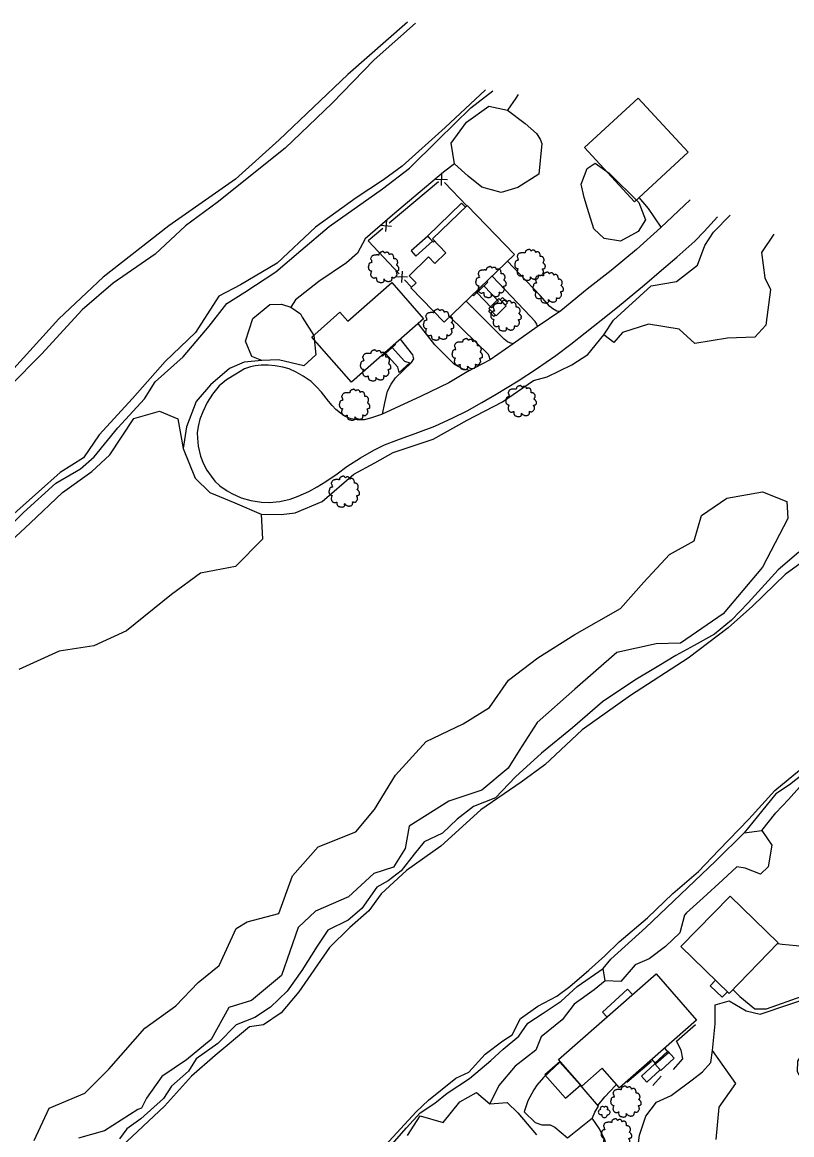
# Model space of a CAD drawing. Extents: x 2160437 to 2172832, y 205694 to 212444.
# Drawn here: x 2171038 to 2171419, y 207823 to 208374 of the extents above; entities that cross this region are included whole.
import ezdxf

# ---------------------------------------------------------------- set-up
doc = ezdxf.new("R2010")
doc.units = 0
for name, color, linetype in [('Default', 7, 'Continuous'), ('RD_EX_Bldg', 7, 'Continuous'), ('RD_EX_Bldg_Walls', 7, 'Continuous'), ('RD_EX_BldgApp', 7, 'Continuous'), ('RD_EX_Driveway', 7, 'Continuous'), ('RD_EX_Fence_Other', 7, 'Continuous'), ('RD_EX_H2O', 7, 'Continuous'), ('RD_EX_Road', 7, 'Continuous'), ('RD_EX_VEG', 7, 'Continuous'), ('RD_EX_VEG_ShrubLine', 7, 'Continuous'), ('RD_EX_VEG_TreeLine', 7, 'Continuous')]:
    doc.layers.add(name, color=color, linetype=linetype)

# ---------------------------------------------------------------- blocks, each defined once
blk = doc.blocks.new('RD_EX_Fnce_Other')
at = {"layer": 'Default'}
for points in [[(-0.042, -0.042), (0.042, 0.042)], [(-0.042, 0.042), (0.042, -0.042)]]:
    blk.add_lwpolyline(points, dxfattribs=at)
blk = doc.blocks.new('T2')
at = {"layer": 'RD_EX_VEG'}
for points in [[(0.05, 7.21), (-0.25, 7.24), (-0.57, 7.14), (-0.82, 7.04), (-1.05, 6.96), (-1.27, 6.86), (-1.57, 6.69), (-1.8, 6.49), (-1.92, 6.24), (-1.97, 6.01), (-2.02, 5.74), (-2.02, 5.56), (-2.15, 5.54), (-2.3, 5.56), (-2.55, 5.64), (-2.8, 5.64), (-3.05, 5.64), (-3.4, 5.61), (-3.75, 5.61), (-4.02, 5.56), (-4.35, 5.51), (-4.72, 5.39), (-5.07, 5.26), (-5.37, 5.01), (-5.62, 4.54), (-5.75, 4.19), (-5.9, 3.94), (-5.75, 3.49), (-5.57, 3.14), (-5.55, 2.94), (-5.47, 2.52), (-5.37, 2.29), (-5.25, 2.09), (-5.32, 2.07), (-5.7, 2.02), (-6, 1.92), (-6.42, 1.69), (-6.64, 1.47), (-6.74, 1.14), (-6.77, 0.79), (-6.87, 0.59), (-6.94, 0.32), (-6.97, 0.24), (-7.02, -0.08), (-6.92, -0.53), (-6.89, -0.88), (-6.77, -1.11), (-6.62, -1.28), (-6.44, -1.53), (-6.05, -1.76), (-5.72, -1.86), (-5.52, -1.88), (-5.7, -2.38), (-5.75, -2.73), (-5.87, -3.13), (-5.87, -3.21), (-5.92, -3.68), (-5.77, -4.01), (-5.7, -4.38), (-5.52, -4.61), (-5.25, -4.91), (-4.92, -5.13), (-4.42, -5.26), (-4.02, -5.23), (-3.45, -5.06), (-3.2, -4.98), (-3.22, -5.16), (-3.2, -5.53), (-3.2, -5.96), (-3.05, -6.28), (-2.95, -6.56), (-2.8, -6.81), (-2.47, -7.03), (-2.07, -7.11), (-1.65, -7.26), (-1.2, -7.33), (-0.7, -7.36), (-0.1, -7.21), (0.18, -7.08), (0.28, -6.91), (0.48, -6.53), (0.43, -6.31), (0.45, -5.71), (0.55, -5.88), (0.73, -6.23), (1.23, -6.53), (1.63, -6.71), (2.1, -6.86), (2.4, -6.93), (2.88, -6.86), (3.25, -6.78), (3.63, -6.66), (3.93, -6.38), (4.1, -6.11), (4.15, -5.83), (4.23, -5.46), (4.28, -5.28)], [(4.28, -5.28), (4.2, -5.11), (4.15, -4.86), (4.23, -4.88), (4.4, -4.93), (4.68, -5.06), (4.9, -5.13), (5.23, -5.11), (5.5, -5.01), (5.95, -4.73), (6.22, -4.26), (6.5, -3.86), (6.57, -3.53), (6.52, -3.31), (6.5, -2.81), (6.3, -2.56), (6.25, -2.43), (6.15, -2.03), (6.22, -1.98), (6.5, -1.93), (6.87, -1.81), (7.15, -1.68), (7.37, -1.51), (7.45, -1.28), (7.42, -0.88), (7.47, -0.48), (7.4, -0.33), (7.3, -0.18), (7.22, 0.02), (7.07, 0.17), (6.97, 0.32), (6.87, 0.42), (6.75, 0.57), (6.57, 0.69), (6.42, 0.74), (6.37, 0.89), (6.52, 1.09), (6.57, 1.19), (6.6, 1.42), (6.82, 1.77), (6.87, 2.17), (6.82, 2.59), (6.77, 2.87), (6.62, 3.14), (6.42, 3.39), (6.3, 3.56), (6.12, 3.69), (5.8, 3.81), (5.55, 3.86), (5.2, 3.86), (5, 3.91), (5.03, 3.96), (5.03, 4.11), (5.03, 4.39), (4.95, 4.84), (4.8, 5.34), (4.8, 5.36), (4.7, 5.61), (4.48, 5.81), (4.3, 5.91), (4.1, 6.04), (3.85, 6.06), (3.55, 6.06), (3.28, 6.01), (3.08, 5.91), (2.9, 5.79), (2.83, 5.94), (2.73, 6.24), (2.68, 6.39), (2.53, 6.56), (2.3, 6.76), (1.85, 6.89), (1.23, 6.81), (0.93, 6.61), (0.78, 6.44), (0.73, 6.56), (0.53, 6.76), (0.43, 6.94), (0.25, 7.06), (0.1, 7.16), (0, 7.21)]]:
    blk.add_spline(points, degree=3, dxfattribs=at)

msp = doc.modelspace()

# ---------------------------------------------------------------- linework, layer by layer
at = {"layer": 'RD_EX_Bldg'}
for points in [[(2171341.13, 208285.42), (2171316.26, 208312.34), (2171342.86, 208336.91), (2171367.73, 208310)], [(2171281.55, 208259.27), (2171246.8, 208225.71), (2171230.27, 208242.83), (2171232.8, 208245.28), (2171229.38, 208248.81), (2171238.97, 208258.08), (2171242.13, 208254.8), (2171247.63, 208260.11), (2171240.95, 208267.02), (2171258.08, 208283.56)], [(2171236.54, 208227.48), (2171200.86, 208195.98), (2171181.08, 208218.39), (2171195.08, 208230.74), (2171199.05, 208226.24), (2171220.74, 208245.38)], [(2171387.96, 207892.97), (2171364.13, 207916.15), (2171388.45, 207941.15), (2171412.28, 207917.98)], [(2171371.86, 207879.75), (2171333.61, 207846.12), (2171325.1, 207855.8), (2171315.04, 207846.95), (2171303.47, 207860.1), (2171351.78, 207902.59)]]:
    msp.add_lwpolyline(points, close=True, dxfattribs=at)
at = {"layer": 'RD_EX_Bldg_Walls'}
for points in [[(2171384.53, 207891), (2171378.64, 207896.65), (2171381.31, 207899.44)], [(2171387.17, 207893.75), (2171384.53, 207891)]]:
    msp.add_lwpolyline(points, dxfattribs=at)
at = {"layer": 'RD_EX_BldgApp'}
for points in [[(2171241.45, 208265.38), (2171238.54, 208268.35), (2171255.33, 208284.76), (2171257.27, 208282.77)], [(2171242.01, 208265.93), (2171241.45, 208265.38)], [(2171261.23, 208238.81), (2171268.35, 208245.64), (2171267.91, 208246.1)], [(2171260.81, 208239.25), (2171261.23, 208238.81)], [(2171216.14, 208208.93), (2171222.57, 208214.69), (2171222.34, 208214.95)], [(2171215.86, 208209.23), (2171216.14, 208208.93)], [(2171337.66, 207895.06), (2171325.25, 207883.63), (2171327.47, 207881.21)], [(2171340.15, 207892.36), (2171337.66, 207895.06)], [(2171355.96, 207865.77), (2171357.93, 207863.53)], [(2171357.93, 207863.53), (2171351.66, 207858), (2171349.68, 207860.25)], [(2171304.27, 207859.19), (2171296.69, 207852.59)], [(2171296.69, 207852.59), (2171306.82, 207840.98), (2171314.43, 207847.63)]]:
    msp.add_lwpolyline(points, dxfattribs=at)
for points in [[(2171240.98, 208265.85), (2171238.66, 208268.46), (2171230.42, 208261.13), (2171232.75, 208258.52)], [(2171262.94, 208240.45), (2171266.34, 208243.72), (2171273.62, 208236.13), (2171270.22, 208232.87)], [(2171273.88, 208237.45), (2171268.92, 208232.51), (2171272.54, 208228.88), (2171277.49, 208233.82)], [(2171274.45, 208236.87), (2171277.05, 208234.27), (2171278.19, 208235.4), (2171275.59, 208238)], [(2171269.6, 208231.83), (2171272.12, 208229.3), (2171271.39, 208228.56), (2171268.86, 208231.09)], [(2171217.6, 208210.24), (2171220.94, 208213.24), (2171227, 208206.48), (2171229.65, 208205.56), (2171224.4, 208200.86), (2171223.75, 208203.37)], [(2171354.14, 207854.75), (2171360.8, 207860.79), (2171357.68, 207864.22), (2171351.02, 207858.18)], [(2171351.2, 207857.99), (2171353.88, 207855.03), (2171347.18, 207848.95), (2171344.5, 207851.91)]]:
    msp.add_lwpolyline(points, close=True, dxfattribs=at)
at = {"layer": 'RD_EX_Driveway'}
for points in [[(2171354.34, 208272.82), (2171348.09, 208282.18), (2171343.45, 208287.57)], [(2171304.09, 208231.01), (2171302.58, 208231.27), (2171300.63, 208232.43), (2171299.19, 208233.6), (2171294.4, 208238.95), (2171284.29, 208249.61), (2171278.18, 208256.02)], [(2171292.93, 208223.45), (2171292.67, 208224.72), (2171291.86, 208226.06), (2171289.58, 208228.49), (2171270.5, 208248.6)], [(2171280.99, 208215.03), (2171279.24, 208215.54), (2171278.16, 208215.99), (2171276.5, 208217.32), (2171257.71, 208236.25)], [(2171259.25, 208201.74), (2171256.08, 208202.46), (2171251.87, 208204.78), (2171242.1, 208214.59), (2171233.78, 208225.04)], [(2171269.49, 208207.04), (2171269.27, 208208.44), (2171268.73, 208209.81), (2171249.62, 208228.43)], [(2171216.23, 208180.21), (2171217.34, 208185.8), (2171218.61, 208191.49), (2171220.42, 208195.02), (2171222.61, 208198.17), (2171230.56, 208205.79), (2171231.77, 208207.66), (2171231.17, 208209.62), (2171225.05, 208217.34)], [(2171478.54, 207916.81), (2171469.14, 207914.91), (2171455, 207914.12), (2171435.03, 207914.74), (2171421.17, 207916.58), (2171414.25, 207917.17), (2171411.91, 207917.6)], [(2171389.75, 207894.81), (2171393.34, 207891.38), (2171400.73, 207885.27), (2171406.58, 207885.33), (2171424.26, 207891.58), (2171441.47, 207896.93), (2171456.3, 207898.88), (2171472.09, 207899.26), (2171481.63, 207899.49)], [(2171322.94, 207837.28), (2171326.39, 207841.61), (2171331.72, 207847.27), (2171332.21, 207847.71)], [(2171371.18, 207732.71), (2171366.85, 207733.84), (2171363.9, 207735.34), (2171361.96, 207736.96), (2171360.1, 207739.42), (2171357.31, 207745.23), (2171354.4, 207755.48), (2171352, 207763.45), (2171348.9, 207770.57), (2171345.68, 207779.14), (2171341.28, 207788.26), (2171336.69, 207795.59), (2171333.43, 207802.22), (2171329.57, 207809.23), (2171328.21, 207813.76), (2171326.4, 207820.41), (2171323.76, 207825.76), (2171320.04, 207831.01)]]:
    msp.add_lwpolyline(points, dxfattribs=at)
msp.add_lwpolyline([(2171323.22, 207836.95), (2171314.22, 207847.6), (2171304.01, 207858.78), (2171295.93, 207851.22), (2171292.64, 207847.51), (2171291.13, 207845.17), (2171288.26, 207839.67), (2171286.34, 207834.2), (2171291.8, 207829.01), (2171295.16, 207827.82), (2171299.29, 207827.7), (2171301.57, 207826.68), (2171307.88, 207821.25), (2171320.34, 207831.25), (2171321.38, 207834.12)], close=True, dxfattribs=at)
at = {"layer": 'RD_EX_Fence_Other'}
for points in [[(2171243.94, 208295.32), (2171219.4, 208274.79)], [(2171257.93, 208283.42), (2171246.85, 208294.96)], [(2171216.33, 208272.22), (2171209, 208266.09), (2171224.38, 208249.74)], [(2171227.12, 208246.83), (2171230.59, 208243.14)]]:
    msp.add_lwpolyline(points, dxfattribs=at)
at = {"layer": 'RD_EX_H2O'}
for points in [[(2171232.46, 208373.98), (2171211.97, 208355.86), (2171191.21, 208334.28), (2171167.99, 208312), (2171134.26, 208285.07), (2171118.53, 208273.53), (2171103.42, 208259.56), (2171082.69, 208245.12), (2171067.22, 208231.93), (2171047.06, 208209.88), (2171031.43, 208194.11)], [(2171267.23, 208340.92), (2171247.27, 208322.35), (2171225.94, 208303.08), (2171216.62, 208296.35), (2171203.13, 208287.45), (2171183.02, 208272.83), (2171163.97, 208254.96), (2171145.86, 208244.21), (2171134.96, 208238.71), (2171123.47, 208220.63), (2171108.5, 208206.29), (2171092.32, 208187.92), (2171075.76, 208169.92), (2171067.92, 208158.42), (2171056.33, 208151.21), (2171045.6, 208141.65), (2171030.44, 208128.01)], [(2171438.19, 208116.98), (2171415.73, 208100.57), (2171399.52, 208084.87), (2171387.45, 208074.19), (2171367.74, 208059.08), (2171339.08, 208040.73), (2171315.15, 208023.58), (2171296.58, 208006.3), (2171284.84, 207997.74), (2171264.92, 207983.95), (2171245.05, 207965.95), (2171227.99, 207953.94), (2171215.46, 207942.25), (2171209.47, 207933.89), (2171199.94, 207925.62), (2171189.85, 207915.67), (2171174.66, 207893.77), (2171166, 207883.37), (2171157.23, 207877.41), (2171150.22, 207876.38), (2171133.27, 207862.18), (2171121.49, 207851.89), (2171108.11, 207837.02), (2171086.85, 207817)], [(2171217.47, 207817.55), (2171232.87, 207834.14), (2171238.94, 207840.02), (2171252.45, 207850.95), (2171259.03, 207853.94), (2171267, 207862.73), (2171275.84, 207869.39), (2171280.42, 207872.45), (2171284.52, 207880.47), (2171293.15, 207886.6), (2171302.62, 207891.63), (2171308.98, 207896.36), (2171318.51, 207904.42), (2171326.41, 207911.6), (2171333.49, 207918.55), (2171347.51, 207930.37), (2171360.06, 207942.55), (2171372.79, 207953.35), (2171382.95, 207963.98), (2171397.73, 207979.33), (2171410.68, 207993.47), (2171428.5, 208008.24)]]:
    msp.add_lwpolyline(points, dxfattribs=at)
at = {"layer": 'RD_EX_Road'}
msp.add_lwpolyline([(2171368.75, 208286.49), (2171354.21, 208272.7), (2171342.09, 208261.74), (2171329.46, 208251.32), (2171317.64, 208242.1), (2171304.6, 208231.36), (2171292.81, 208223.37), (2171280.94, 208215), (2171269.53, 208207.06), (2171258.07, 208201.13), (2171249.06, 208195.74), (2171235.4, 208189.09), (2171215.59, 208179.92), (2171210.27, 208178.08), (2171207.15, 208177.39), (2171203.58, 208177.33), (2171200.63, 208177.8), (2171198.84, 208178.46), (2171197.22, 208179.26), (2171195.31, 208180.6), (2171193.09, 208182.44), (2171191.25, 208184.49), (2171189.38, 208186.62), (2171188.31, 208188.11), (2171186.01, 208191.01), (2171183.45, 208193.64), (2171180.73, 208196.32), (2171176.86, 208199), (2171173.41, 208200.99), (2171169.97, 208202.66), (2171166.75, 208203.48), (2171162.98, 208204.11), (2171159.57, 208204.36), (2171156.07, 208204.39), (2171153.05, 208204.15), (2171150.76, 208203.67), (2171147.81, 208202.58), (2171143.41, 208200.01), (2171138.81, 208197.12), (2171135.25, 208194.15), (2171131.89, 208190.13), (2171129.27, 208185.87), (2171127.08, 208181.27), (2171125.61, 208177.64), (2171124.73, 208174.08), (2171124.35, 208170.86), (2171124.4, 208168.21), (2171124.83, 208164.26), (2171125.95, 208159.31), (2171127.49, 208155.56), (2171129.09, 208152.4), (2171131.19, 208149.37), (2171133.01, 208146.89), (2171135.56, 208144.55), (2171139.17, 208142.2), (2171141.5, 208140.82), (2171146.09, 208138.67), (2171150.89, 208137.29), (2171156.18, 208136.53), (2171159.93, 208136.29), (2171165.31, 208136.9), (2171170.43, 208137.98), (2171174.42, 208139.49), (2171179.62, 208141.87), (2171183.73, 208144.14), (2171183.73, 208144.14), (2171188.16, 208146.74), (2171193.71, 208150.51), (2171198.52, 208154.16), (2171205.2, 208158.47), (2171211.86, 208162.24), (2171217.09, 208164.88), (2171223.31, 208167.25), (2171233.73, 208171), (2171242.08, 208174.17), (2171250.95, 208178.36), (2171258.14, 208181.83), (2171265.48, 208185.96), (2171272.53, 208190.03), (2171283.43, 208196.68), (2171292.49, 208202.66), (2171302.07, 208209.3), (2171309.5, 208214.79), (2171316.64, 208220.43), (2171324.48, 208226.75), (2171332.7, 208233.19), (2171346.11, 208244.35), (2171354.45, 208251.56), (2171362.03, 208257.92), (2171370.94, 208265.98), (2171375.66, 208270.73), (2171382.3, 208277.95)], dxfattribs=at)
at = {"layer": 'RD_EX_VEG'}
for points in [[(2171360.36, 207855.15), (2171365.08, 207860.52), (2171364.15, 207864.73), (2171361.94, 207869.22), (2171371.34, 207877.44)], [(2171337.32, 207849.01), (2171349.52, 207859.32)], [(2171350.11, 207847.31), (2171354.36, 207851.88)]]:
    msp.add_lwpolyline(points, dxfattribs=at)
for centre, radius, start, end in [((2171324.37, 207834.09), 1.26, 96.4518, 294.734), ((2171325.21, 207835.8), 1.08, 34.9763, 204.756), ((2171326.18, 207832.65), 1.32, 166.8827, 5.7589), ((2171326.98, 207835.95), 0.995, 308.7626, 152.0467), ((2171327.77, 207833.97), 1.22, 256.5667, 98.1046)]:
    msp.add_arc(centre, radius, start, end, dxfattribs=at)
at = {"layer": 'RD_EX_VEG_ShrubLine'}
for points in [[(2171228.6, 208374.47), (2171199.02, 208348.59), (2171164.92, 208316.21), (2171143.23, 208296.59), (2171110.33, 208273.47), (2171077.71, 208248.07), (2171055.76, 208227.45), (2171033.49, 208202.79)], [(2171026.18, 208119.41), (2171038.25, 208131.31), (2171054.16, 208145.93), (2171066.53, 208153.04), (2171073.18, 208159.07), (2171084.9, 208173.32), (2171098.18, 208187.77), (2171103.52, 208196.13), (2171117.28, 208208.63), (2171130.3, 208223.71), (2171138.94, 208234.94), (2171147.97, 208240.69), (2171163.24, 208250.7), (2171175.7, 208261.35), (2171189.71, 208273.27), (2171216.14, 208291.87), (2171229.63, 208302.1), (2171243.76, 208316.16), (2171259.93, 208331.99), (2171270.8, 208340.41)], [(2171283.38, 208338.59), (2171282.24, 208336.88), (2171278.11, 208330.91)], [(2171251.84, 208304.22), (2171246.37, 208300.11), (2171237, 208292.28), (2171221.17, 208278.84), (2171207.58, 208267.08), (2171203.77, 208260.01), (2171198.26, 208255.25), (2171184.56, 208245.89), (2171173.06, 208236.89), (2171170.74, 208233.16)], [(2171156.09, 208130.56), (2171165.95, 208130.46), (2171172.96, 208131.16), (2171186.26, 208136.77), (2171202, 208150.35), (2171212.38, 208156.03), (2171221.38, 208161.17), (2171241.33, 208167.81), (2171258.06, 208177.21), (2171275.61, 208186.27), (2171290.97, 208196.91), (2171297.75, 208198.69), (2171310.09, 208204.64), (2171318, 208209.73), (2171325.96, 208219.48)], [(2171156.32, 208206.73), (2171147.55, 208205.9), (2171140.32, 208202.84), (2171130.88, 208194.74), (2171123.82, 208186.4), (2171119, 208173.82), (2171117.37, 208163.09)], [(2171422.51, 208111.76), (2171412.3, 208102.98), (2171397.45, 208086.6), (2171389.12, 208077.93), (2171380.76, 208071.06), (2171370.65, 208065.51), (2171361.54, 208060.47), (2171353.17, 208055.39), (2171341.23, 208048.18), (2171325.27, 208037.56), (2171310.35, 208024.57), (2171294.91, 208012.08), (2171282.07, 208000.28), (2171272.18, 207989.99), (2171261.24, 207985.63), (2171253.1, 207979.37), (2171245.94, 207972.46), (2171236.75, 207968.02), (2171231.9, 207962.04), (2171225.41, 207953.7), (2171219.03, 207948.72), (2171213.43, 207945.64), (2171205.92, 207935.11), (2171199.22, 207929.31), (2171189.1, 207924.28), (2171183.81, 207916.35), (2171176.19, 207904.34), (2171168.83, 207894), (2171160.68, 207886.07), (2171152.84, 207881), (2171143.58, 207877.41), (2171134.5, 207868.11), (2171123.86, 207860.51), (2171119.93, 207854.31), (2171111.64, 207846.95), (2171107.65, 207840.82), (2171096.44, 207830.67), (2171089.4, 207825.8), (2171085.72, 207820.91)], [(2171469.03, 208035.61), (2171459.81, 208032.87), (2171451.54, 208028.1), (2171442.54, 208020.09), (2171434.38, 208012.01), (2171426.58, 208003.15), (2171417.91, 207996.42), (2171411.11, 207991.85), (2171404.07, 207983.1), (2171395.51, 207972.49)], [(2171404.14, 207973.73), (2171411.1, 207982.41), (2171417.5, 207989.01), (2171422.95, 207995.18), (2171436.25, 208003.34), (2171437.6, 208011.14), (2171444.69, 208017.47), (2171454.01, 208024.97), (2171461.07, 208028.2), (2171466.59, 208030.3)], [(2171215.04, 207811.33), (2171228.08, 207826.25), (2171234.85, 207833.74), (2171242.08, 207838.48), (2171248.29, 207843.43), (2171259.34, 207850.69), (2171269.82, 207859.7), (2171276.03, 207865.31), (2171283.72, 207871.72), (2171288.18, 207878.19), (2171295.74, 207883.08), (2171304.74, 207889.09), (2171312.7, 207896.4), (2171325.56, 207905.28)], [(2171326.55, 207899.21), (2171321.08, 207894.74), (2171311.14, 207887.57), (2171305.25, 207879.77), (2171294.76, 207871.39), (2171292.17, 207864.87), (2171281.95, 207856.87), (2171273.83, 207847.34), (2171269.44, 207838.23)], [(2171414.69, 207777.58), (2171399.8, 207767.18), (2171392.21, 207759.35), (2171380.37, 207748.26), (2171373.5, 207742.44), (2171369.86, 207742.28), (2171364.95, 207747.81), (2171360.4, 207756.54), (2171354.2, 207769.91), (2171349.46, 207781.99), (2171344.58, 207789.14), (2171345.05, 207793.93), (2171338.46, 207800.02), (2171339.62, 207805.2), (2171342.29, 207812.55), (2171343.5, 207822.71), (2171346.77, 207832.02), (2171352.06, 207839.08), (2171359.3, 207842.38), (2171369.75, 207850.02), (2171374.77, 207854.04), (2171378.97, 207858.74), (2171379.67, 207864.64)]]:
    msp.add_lwpolyline(points, dxfattribs=at)
at = {"layer": 'RD_EX_VEG_TreeLine'}
for points in [[(2171295.07, 208314.33), (2171293.7, 208299.14), (2171283.29, 208292.5), (2171274.94, 208290.11), (2171265.44, 208292.75), (2171258.67, 208298.22), (2171251.84, 208304.22), (2171250.22, 208314.46), (2171257.77, 208324.87), (2171268.84, 208332.94), (2171278.11, 208330.91), (2171286.91, 208324.31), (2171292.51, 208319.39), (2171294.3, 208316.42)], [(2171315, 208294.94), (2171317.68, 208301.88), (2171321.66, 208304.53), (2171328.58, 208299.61), (2171343.23, 208285.11), (2171346.58, 208276.42), (2171342.98, 208270.73), (2171334.13, 208265.92), (2171326.08, 208267.28), (2171320.91, 208272.01), (2171317.81, 208282.12), (2171316.14, 208287.58), (2171314.68, 208294.17)], [(2171176.41, 208228.2), (2171182.06, 208219.17), (2171183.15, 208209.58), (2171177.19, 208204.17), (2171164.65, 208207.08), (2171156.32, 208206.73), (2171151.32, 208208.73), (2171148.21, 208216.38), (2171151.95, 208227.62), (2171160.36, 208234.57), (2171166.04, 208234.71), (2171170.74, 208233.16), (2171175.49, 208229.96)], [(2171365.79, 207931.67), (2171363.62, 207922.97), (2171356.41, 207916.19), (2171348.43, 207910.16), (2171341.43, 207907.16), (2171334.32, 207898.8), (2171326.55, 207899.21), (2171325.56, 207905.28), (2171329.4, 207909.84), (2171346.77, 207925.62), (2171367.38, 207945.33), (2171381.47, 207958.64), (2171395.51, 207972.49), (2171404.14, 207973.73), (2171409.18, 207966.5), (2171407.33, 207955.62), (2171403.46, 207952.09), (2171395.9, 207954.96), (2171391.82, 207955.62), (2171384.89, 207949.21), (2171375.09, 207940.35), (2171366.87, 207932.91)]]:
    msp.add_lwpolyline(points, close=True, dxfattribs=at)
for points in [[(2171410.15, 208269.32), (2171403.97, 208260.33), (2171405.66, 208247.81), (2171408.46, 208241.93), (2171406.13, 208224.22), (2171400.76, 208218.32), (2171387.25, 208217.8), (2171370.94, 208215.21), (2171363.21, 208222.34), (2171347.99, 208224.76), (2171335.17, 208220.65), (2171330.81, 208215.62), (2171325.96, 208219.48), (2171330.75, 208226.77), (2171349.28, 208243.76), (2171361.95, 208245.99), (2171372.27, 208254), (2171376.02, 208263.7), (2171380.29, 208270.31), (2171388.52, 208278.87)], [(2171022.18, 208108.21), (2171041.44, 208126.09), (2171057.54, 208141.34), (2171072.11, 208151.68), (2171081.01, 208159.93), (2171092.91, 208178.03), (2171105.7, 208181.63), (2171114.7, 208177.9), (2171117.37, 208163.09), (2171123.28, 208148.43), (2171130.6, 208141.28), (2171142.96, 208136.2), (2171156.09, 208130.56), (2171156.7, 208118.14), (2171143.32, 208104.6), (2171125.96, 208101.26), (2171111.53, 208090.76), (2171089.33, 208072.7), (2171073.06, 208065.29), (2171055.89, 208062.58), (2171035.89, 208053.52)], [(2171043.57, 207820.05), (2171050.94, 207836.05), (2171068.63, 207843.43), (2171080.44, 207855.34), (2171098.37, 207875.66), (2171113.7, 207886.78), (2171124.77, 207898.42), (2171135.13, 207906.71), (2171143.58, 207925.07), (2171149.03, 207928.49), (2171164.83, 207932.64), (2171171.53, 207951.2), (2171184.26, 207965.55), (2171203.02, 207973.03), (2171212.21, 207984.12), (2171222.53, 208001.21), (2171237.76, 208017.88), (2171256.23, 208026.52), (2171269.16, 208034.65), (2171278.68, 208048.23), (2171293.18, 208059.32), (2171311.56, 208070.86), (2171334.21, 208083.71), (2171345.74, 208096.77), (2171345.74, 208096.77), (2171358.41, 208110.54), (2171370.72, 208117.32), (2171374.3, 208129.96), (2171386.8, 208138.5), (2171404.54, 208141.56), (2171416.64, 208136.8), (2171417.08, 208128.44), (2171404.5, 208104.22), (2171385.08, 208081.11), (2171363.89, 208066.57), (2171351.87, 208066.19), (2171332.34, 208061.91), (2171311.52, 208043.73), (2171292.88, 208027.2), (2171283.87, 208013.39), (2171278.42, 208004.66), (2171265.42, 207993.71), (2171249, 207988.2), (2171229.4, 207975.79), (2171227.43, 207964.86), (2171221.68, 207955.46), (2171211.9, 207952.41), (2171199.25, 207940.89), (2171182.88, 207933.72), (2171174.43, 207925.57), (2171166.15, 207901.82), (2171151.28, 207889.48), (2171140.03, 207885.88), (2171131.16, 207870.16), (2171118.95, 207860.06), (2171106.77, 207851.79), (2171099.16, 207841.01), (2171096.66, 207836.03), (2171094.94, 207835.39), (2171078.43, 207824.82), (2171065.53, 207821.17)], [(2171381.51, 207820.52), (2171383.07, 207836.54), (2171391.36, 207848.34), (2171379.67, 207864.64), (2171380.99, 207877.92), (2171381.1, 207887.26), (2171388.01, 207889.18), (2171396.38, 207884.31), (2171403.45, 207882.58), (2171431.76, 207892.21), (2171440.75, 207892.87), (2171442.46, 207883.51), (2171438.6, 207876.91), (2171426.87, 207867.61), (2171421.87, 207859.4), (2171421.7, 207854.17), (2171425.57, 207847.49), (2171436.22, 207836.05), (2171443.31, 207828.61), (2171453.64, 207821.2)], [(2171228.62, 207822.53), (2171234.86, 207832.31), (2171246.3, 207828.98), (2171254.47, 207839.2), (2171262.71, 207843.78), (2171269.44, 207838.23), (2171277.92, 207838.92), (2171283.2, 207833.76), (2171292.55, 207822.81)]]:
    msp.add_lwpolyline(points, dxfattribs=at)

# ---------------------------------------------------------------- block references
at = {"layer": 'RD_EX_Fence_Other'}
for p, xscale, yscale, rotation in [((2171245.47, 208296.4), 48, 48, 133.8327), ((2171217.86, 208273.51), 48.00000000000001, 47.99999999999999, -140.086065), ((2171225.75, 208248.28), 48, 48, -46.758343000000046)]:
    msp.add_blockref('RD_EX_Fnce_Other', p, dxfattribs=dict(at, xscale=xscale, yscale=yscale, rotation=rotation))
at = {"layer": 'RD_EX_VEG', "xscale": 1.0499999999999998, "yscale": 1.0499999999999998}
for p in [(2171216.49, 208253.17), (2171289.06, 208254.26), (2171269.71, 208245.71), (2171298.05, 208242.97), (2171277.17, 208229.11), (2171243.75, 208224.59), (2171257.95, 208209.99), (2171212.5, 208204.38), (2171202.09, 208184.88), (2171284.62, 208186.69), (2171196.96, 208141.82), (2171336.6, 207839.38), (2171331.89, 207823.17)]:
    msp.add_blockref('T2', p, dxfattribs=at)

doc.saveas('drawing.dxf')
